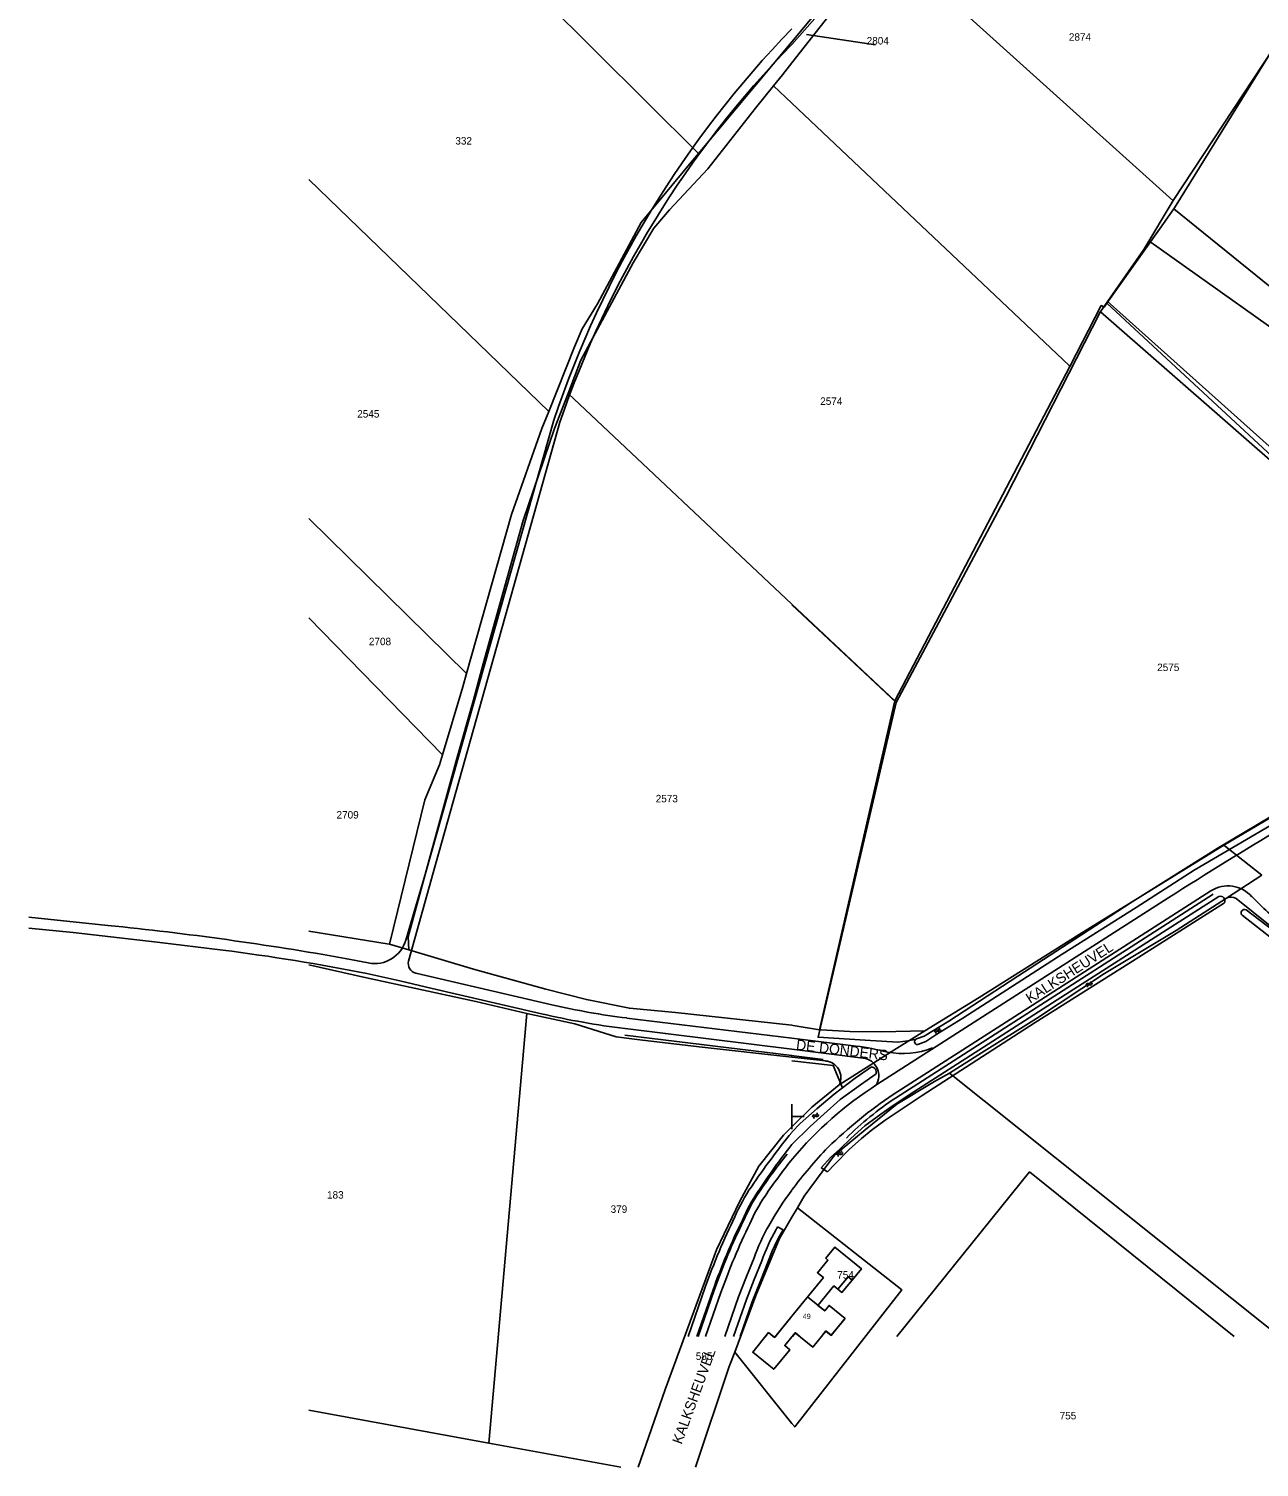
# Model space of a CAD drawing. Extents: x 148816 to 151297, y 399515 to 402500.
# Drawn here: x 148815.6 to 149112.9, y 399515.3 to 399862.9 of the extents above; entities that cross this region are included whole.
import ezdxf

# ---------------------------------------------------------------- set-up
doc = ezdxf.new("R2010")
doc.units = 0
for name, color, linetype in [('B01 Hoofdgebouw  [T] Norm', 7, 'Continuous'), ('B01 hoofgebouw', 7, 'Continuous'), ('B02 Bijgebouw  [T] Norm', 7, 'Continuous'), ('B03 Overig opstal  [D] Norm', 7, 'Continuous'), ('G01 perceelsgrens', 7, 'Continuous'), ('G02 sectiegrens', 7, 'Continuous'), ('Q05 Bomenrij  [D] Gem', 7, 'Continuous'), ('S05 Water  Norm', 7, 'Continuous'), ('T01 Muur  [D] Gem', 7, 'Continuous'), ('T04 Haag heg  [D] Gem', 7, 'Continuous'), ('T09 Insteek water  [D] Norm', 7, 'Continuous'), ('T09 Insteek water  [T] Norm', 7, 'Continuous'), ('V00 Kant verharding algemeen  [T] Norm', 7, 'Continuous'), ('V06 Kant onverhard  [D] Norm', 7, 'Continuous'), ('V06 Kant onverhard  [T] Gem', 7, 'Continuous'), ('Z01 perceelnummer', 7, 'Continuous'), ('Z02 Huisnummer  [Tekst] Norm', 7, 'Continuous'), ('Z06 straatnaam', 7, 'Continuous')]:
    doc.layers.add(name, color=color, linetype=linetype)

msp = doc.modelspace()

# ---------------------------------------------------------------- linework, layer by layer
at = {"layer": 'B01 Hoofdgebouw  [T] Norm'}
msp.add_line((149014.54, 399560.52), (149012.09, 399557.51), dxfattribs=at)
for points in [[(149000, 399551.77), (149007.61, 399561.12), (149006.18, 399562.29), (149008.68, 399565.35), (149008.16, 399565.77), (149010.38, 399568.48), (149016.78, 399563.26), (149014.54, 399560.52), (149012.09, 399557.51), (149010.13, 399559.11), (149006.28, 399554.38), (149007.92, 399553.04), (149008.99, 399554.36), (149012.85, 399551.2), (149009.5, 399547.18), (149008.21, 399548.23), (149007.11, 399546.87)], [(149000, 399551.77), (148996.01, 399546.87)], [(148995.55, 399546.87), (148994.38, 399547.81), (148993.62, 399546.87)], [(149001.92, 399546.87), (149000.86, 399547.73), (149000.17, 399546.87)]]:
    msp.add_lwpolyline(points, dxfattribs=at)
at = {"layer": 'B01 hoofgebouw'}
for points in [[(149000, 399551.77), (149007.61, 399561.12), (149006.18, 399562.29), (149008.68, 399565.35), (149008.16, 399565.77), (149010.38, 399568.48), (149014.25, 399565.32)], [(149012.88, 399551.22), (149008.99, 399554.36), (149007.92, 399553.04), (149003.78, 399556.42)], [(148994.38, 399547.81), (148995.82, 399546.65), (149000, 399551.77)], [(149000, 399546.8), (149000.8, 399547.78), (149005.04, 399544.31), (149008.2, 399548.19), (149009.51, 399547.12), (149012.56, 399550.86)], [(149012.56, 399550.86), (149012.85, 399551.22)], [(148994.44, 399539.93), (148990.55, 399543.07), (148994.38, 399547.81)], [(148994.44, 399539.93), (148995.63, 399538.96), (148999.48, 399543.68), (148998.27, 399544.67), (149000, 399546.8)]]:
    msp.add_lwpolyline(points, dxfattribs=at)
at = {"layer": 'B02 Bijgebouw  [T] Norm'}
msp.add_lwpolyline([(149025.38, 399546.87), (149057.42, 399586.65), (149106.82, 399546.87)], dxfattribs=at)
at = {"layer": 'B03 Overig opstal  [D] Norm'}
msp.add_lwpolyline([(149014.54, 399560.52), (149013.58, 399561.3), (149011.13, 399558.29)], dxfattribs=at)
at = {"layer": 'G01 perceelsgrens'}
for points in [[(149000, 399854.69), (149022.59, 399883.51), (149031.21, 399893.79), (149038.19, 399901.89), (149057.61, 399921.49), (149067.71, 399932.27)], [(148915, 399894.85), (148977.4, 399832.75)], [(149000, 399859.77), (149006.94, 399868.07), (149008.34, 399869.96)], [(148977.4, 399832.75), (149000, 399859.77)], [(149092.25, 399819.41), (149092.86, 399820.27), (149116.48, 399858.38)], [(148995.59, 399849.14), (148997.73, 399851.79), (149000, 399854.69)], [(148945.9, 399774.74), (148948.99, 399782.79), (148961.67, 399806.31), (148966.65, 399814.73), (148970.43, 399819.15), (148979.67, 399829.05), (148991.19, 399843.69), (148995.59, 399849.14)], [(148995.59, 399849.14), (149000, 399844.96)], [(149000, 399844.96), (149066.99, 399781.5), (149067.19, 399781.3)], [(148941.23, 399770.43), (148947.44, 399786.05), (148949.34, 399790.42), (148952.99, 399796.4), (148963.6, 399816.12), (148976.05, 399831.13), (148977.4, 399832.75)], [(148883.3, 399826.45), (148941.23, 399770.43)], [(149076.13, 399796.61), (149088.79, 399814.52), (149092.25, 399819.41)], [(149092.25, 399819.41), (149144.53, 399777.1)], [(149067.19, 399781.3), (149074.73, 399796.01), (149075.43, 399795.62), (149076.13, 399796.61)], [(149076.13, 399796.61), (149140.48, 399736.9), (149142.36, 399737.14), (149144.42, 399737.32), (149147.55, 399736.24), (149150.22, 399733.79), (149153.4, 399731.02), (149178.91, 399725.25)], [(149024.84, 399700.49), (149067.19, 399781.3)], [(148945.9, 399774.74), (148942.66, 399766.31), (148935.05, 399744.08), (148925.37, 399709.41), (148923.02, 399700.42), (148919.01, 399686.55), (148907.3, 399643.45), (148907.46, 399640.28)], [(148945.9, 399774.74), (149000, 399723.85)], [(148921.39, 399707.12), (148932.24, 399745.53), (148939.59, 399766.32), (148941.23, 399770.43)], [(148883.3, 399744.54), (148921.39, 399707.12)], [(149000, 399723.85), (149024.84, 399700.49)], [(149104.35, 399665.58), (149137.01, 399684.83), (149149.66, 399691.77), (149159.52, 399700.47), (149165.2, 399706.07), (149173.05, 399714.87), (149177.28, 399721.2), (149178.91, 399725.25)], [(148883.3, 399720.54), (148915.59, 399687.42)], [(148915.59, 399687.42), (148920.47, 399703.87), (148921.39, 399707.12)], [(149006.66, 399621.01), (149024.84, 399700.49)], [(148902.79, 399641.67), (148911.33, 399676.58), (148914.87, 399685.01), (148915.59, 399687.42)], [(149105.02, 399652.83), (149113.56, 399658.33)], [(149038.06, 399610.54), (149045.82, 399615.46), (149059.07, 399623.73), (149075.5, 399634.59), (149092.83, 399644.97), (149105.02, 399652.83)], [(149107.34, 399652.75), (149174.72, 399598.51), (149183.24, 399590.19), (149191.92, 399580.85), (149198.74, 399572.37), (149206.41, 399561.11), (149213.4, 399549.15), (149225.96, 399525.79), (149231.51, 399515.27)], [(148883.3, 399636.68), (148896.46, 399633.73), (148923.61, 399627.8), (148935.99, 399624.93)], [(148926.78, 399521.11), (148935.99, 399624.93)], [(148935.99, 399624.93), (148947.56, 399622.41), (148957.52, 399619.27), (148963.24, 399618.57), (148977.58, 399616.87), (149000, 399614.38)], [(149011.45, 399607.68), (149023.98, 399615.67), (149032.15, 399620.72)], [(149000, 399614.38), (149000.05, 399614.37), (149008.14, 399613.45)], [(149000, 399597.52), (149004.82, 399602.32), (149011.45, 399607.68)], [(149001.33, 399577.99), (149002.98, 399580.81), (149010.3, 399590.67), (149017.7, 399596.82), (149025.38, 399603), (149034.44, 399608.52), (149038.06, 399610.54)], [(149038.06, 399610.54), (149157.36, 399515.27)], [(148962.83, 399515.27), (148969.36, 399534.02), (148981.79, 399567.82), (148987.38, 399579.57), (148991.99, 399588.03), (148998, 399595.53), (149000, 399597.52)], [(149000, 399525.87), (149000.68, 399525.02), (149026.59, 399558.11), (149001.33, 399577.99)], [(149000, 399575.7), (149001.33, 399577.99)], [(148986.18, 399543.12), (148991.32, 399556.8), (148997, 399570.56), (149000, 399575.7)], [(148976.71, 399515.27), (148984.87, 399539.64), (148986.18, 399543.12)], [(148986.18, 399543.12), (149000, 399525.87)], [(148883.3, 399529.07), (148926.78, 399521.11)], [(148926.78, 399521.11), (148958.69, 399515.27)]]:
    msp.add_lwpolyline(points, dxfattribs=at)
for centre, radius, start, end in [((149106.1, 399650.4), 2.66, 62.2124, 114.0892), ((149007.8, 399609.42), 4.04, 334.5676, 85.1637)]:
    msp.add_arc(centre, radius, start, end, dxfattribs=at)
at = {"layer": 'G02 sectiegrens'}
for points in [[(149032.15, 399620.72), (149045.21, 399628.78), (149069.44, 399644.01), (149104.35, 399665.58)], [(149104.35, 399665.58), (149113.56, 399658.33)], [(148883.3, 399644.81), (148902.65, 399641.71), (148902.79, 399641.67)], [(148902.79, 399641.67), (148907.46, 399640.28)], [(148907.46, 399640.28), (148923.07, 399635.64), (148940.57, 399630.82), (148950.36, 399628.29), (148960.73, 399626.21), (148971.91, 399625.19), (149000, 399622.09)], [(149000, 399622.09), (149000.27, 399622.06), (149006.66, 399621.01)], [(149006.66, 399621.01), (149007.07, 399620.95), (149014.01, 399620.59), (149021.62, 399620.53), (149032.15, 399620.72)]]:
    msp.add_lwpolyline(points, dxfattribs=at)
at = {"layer": 'Q05 Bomenrij  [D] Gem'}
for p, q in [((148959.59, 399619.68), (149000, 399614.77)), ((148977.31, 399546.87), (148981.24, 399558.05))]:
    msp.add_line(p, q, dxfattribs=at)
for centre, radius, start, end in [((149094.18, 399513.69), 122.69, 141.0029, 146.3022), ((149024.41, 399559.52), 39.22, 145.4149, 157.0885), ((149128, 399506.14), 155.67, 153.7941, 160.517)]:
    msp.add_arc(centre, radius, start, end, dxfattribs=at)
at = {"layer": 'S05 Water  Norm'}
for p, q in [((149000, 399600), (149000, 399603)), ((149000, 399597), (149000, 399600)), ((149000, 399600), (149003, 399600))]:
    msp.add_line(p, q, dxfattribs=at)
for centre, start, end in [((149071.5, 399631.76), 68.9364, 192.7914), ((149071.81, 399632.56), 248.9364, 12.7914), ((149072.1, 399632.22), 248.9364, 12.7914), ((149071.8, 399631.42), 68.9364, 192.7914), ((149034.91, 399620.54), 68.9364, 192.7914), ((149035.2, 399620.2), 68.9364, 192.7914), ((149035.21, 399621.33), 248.9364, 12.7914), ((149035.51, 399620.99), 248.9364, 12.7914), ((149005.72, 399600.8), 248.9364, 12.7914), ((149005.42, 399600), 68.9364, 192.7914), ((149005.71, 399599.66), 68.9364, 192.7914), ((149006.02, 399600.46), 248.9364, 12.7914), ((149011.25, 399590.83), 68.9364, 192.7914), ((149011.55, 399590.49), 68.9364, 192.7914), ((149011.56, 399591.62), 248.9364, 12.7914), ((149011.85, 399591.28), 248.9364, 12.7914)]:
    msp.add_arc(centre, 0.425, start, end, dxfattribs=at)
at = {"layer": 'T01 Muur  [D] Gem'}
for p, q in [((149101.8, 399653.73), (149025, 399604.49)), ((148999.82, 399614.79), (149007.52, 399613.84))]:
    msp.add_line(p, q, dxfattribs=at)
msp.add_arc((149071.89, 399534.86), 83.95, 123.9639, 134.401, dxfattribs=at)
at = {"layer": 'T04 Haag heg  [D] Gem'}
for p, q in [((149086.25, 399811.64), (149140.48, 399773.13)), ((149076.14, 399797.11), (149128.73, 399750)), ((149125.31, 399750.05), (149074.55, 399794.51))]:
    msp.add_line(p, q, dxfattribs=at)
for points in [[(149129.2, 399999.81), (149093.76, 399961.63), (149061.87, 399926.52), (149022.94, 399883.66), (149092.07, 399821.42)], [(149200.91, 399983.71), (149187.83, 399985.1), (149178.47, 399986.95), (149164.59, 399990.38), (149158.98, 399967.33), (149150.74, 399928.13), (149145.74, 399911.16), (149116.3, 399858.08), (149092.09, 399821.44), (149085.02, 399809.57), (149074.52, 399794.43), (149051.65, 399749.82)], [(149051.65, 399749.82), (149025.22, 399700.06), (149006.34, 399619.17), (149017.71, 399618.48), (149025.61, 399617.98), (149028.02, 399618.29), (149030.12, 399618.75)], [(148999.99, 399723.73), (149025.22, 399700.06)], [(148999.95, 399613.5), (149009.98, 399612.35), (149012.2, 399606.98)]]:
    msp.add_lwpolyline(points, dxfattribs=at)
at = {"layer": 'T09 Insteek water  [D] Norm'}
for p, q in [((149007.1, 399587.66), (149008.58, 399586.65)), ((148996.53, 399573.34), (148997.87, 399572.65)), ((148990.88, 399560.62), (148992.73, 399565.14)), ((148992.29, 399560.1), (148994.13, 399564.61)), ((148989.01, 399555.77), (148990.88, 399560.62)), ((148990.41, 399555.23), (148992.29, 399560.1)), ((148974.9, 399546.87), (148979.06, 399558.81)), ((148977.01, 399546.87), (148980.95, 399558.15)), ((148989.01, 399555.77), (148985.88, 399546.87)), ((148990.41, 399555.23), (148987.47, 399546.87))]:
    msp.add_line(p, q, dxfattribs=at)
for centre, radius, start, end in [((149137.43, 399483.65), 177.64, 140.6818, 145.9741), ((149118.5, 399499.61), 151.05, 141.6755, 146.9747), ((149024.41, 399559.52), 41.52, 145.4706, 156.9096), ((149024.41, 399559.52), 39.52, 145.4149, 156.9869), ((149128, 399506.14), 157.97, 153.8308, 160.517), ((149128, 399506.14), 155.97, 153.8109, 160.517), ((149069.3, 399531.2), 84.09, 149.9255, 150.5067), ((149036.92, 399549.64), 46.83, 150.6479, 160.6775), ((149036.92, 399549.64), 45.33, 149.4933, 160.7185)]:
    msp.add_arc(centre, radius, start, end, dxfattribs=at)
at = {"layer": 'T09 Insteek water  [T] Norm'}
for points in [[(149030.32, 399618.86), (149031.95, 399619.42), (149037.89, 399623.07), (149054.62, 399633.96), (149070.01, 399643.98), (149082.18, 399651.88), (149102.75, 399664.82), (149115.85, 399672.64)], [(149116.87, 399671.06), (149097.19, 399659.57), (149083.17, 399650.56), (149065.29, 399639.29), (149050.84, 399629.95), (149041.32, 399623.83), (149035.05, 399619.92), (149032.38, 399618.2), (149030.43, 399617.41)], [(149007.1, 399587.66), (149009.38, 399590.21), (149011.58, 399592.18), (149014.25, 399594.7), (149017.6, 399597.79), (149021.49, 399600.59), (149024.26, 399602.54), (149029.49, 399605.97), (149046.3, 399616.8), (149064.12, 399628.22), (149084.9, 399641.55), (149103.16, 399653.22)], [(149104.55, 399651.67), (149081.42, 399637.03), (149058.77, 399622.74), (149044.67, 399613.63), (149031.49, 399605.08), (149022.53, 399599.14), (149019.18, 399596.63), (149016.79, 399594.75), (149013.82, 399592.03), (149010.39, 399588.55), (149008.58, 399586.65)], [(149109.74, 399649.96), (149122.95, 399639.9), (149133.92, 399631.4), (149143.6, 399623.78), (149153.68, 399615.84), (149159.52, 399611.07)], [(149158.41, 399609.77), (149152.54, 399614.32), (149144.46, 399620.91), (149135.04, 399628.33), (149125.52, 399635.81), (149116.58, 399642.57), (149108.76, 399648.66)], [(149000, 399596.21), (149002.03, 399598.33), (149006.07, 399601.98), (149010.21, 399605.43), (149015.32, 399609.29), (149019.2, 399612.01)], [(149020.32, 399610.36), (149016.56, 399607.67), (149011.68, 399604.14), (149007.75, 399600.59), (149004.42, 399597.62), (149000, 399593.27)]]:
    msp.add_lwpolyline(points, dxfattribs=at)
for centre, radius, start, end in [((149103.5, 399652.13), 1.15, 336.5717, 107.558), ((149109.34, 399649.24), 0.823, 60.5946, 224.8507), ((149030.38, 399618.14), 0.725, 94.7516, 273.3126), ((149019.14, 399610.76), 1.25, 341.1, 87.1412)]:
    msp.add_arc(centre, radius, start, end, dxfattribs=at)
at = {"layer": 'V00 Kant verharding algemeen  [T] Norm'}
for p, q in [((149020.55, 399607.77), (149091.1, 399652.95)), ((149101.26, 399654.57), (149024.44, 399605.32)), ((148989.02, 399561.35), (148990.86, 399565.85)), ((148987.13, 399556.45), (148989.02, 399561.35)), ((148979.13, 399546.87), (148982.84, 399557.49)), ((148987.13, 399556.45), (148983.76, 399546.87))]:
    msp.add_line(p, q, dxfattribs=at)
for centre, radius, start, end in [((149655.67, 398772.1), 1046.25, 120.89647, 122.65712), ((149105.37, 399648.16), 7.62, 41.037, 122.6865), ((149171.46, 399712.01), 84.28, 224.2839, 231.6393), ((149069.4, 399531.65), 90.45, 122.692, 139.9655), ((149086.23, 399513.01), 111.08, 123.7955, 134.2326), ((149091.85, 399513.35), 114.84, 136.3631, 143.1145), ((149094.18, 399513.69), 120.99, 141.0029, 146.3022), ((149024.41, 399559.52), 37.52, 145.4149, 157.0885), ((149069.3, 399531.2), 86.09, 143.6372, 150.4696), ((149128, 399506.14), 153.97, 153.7941, 160.517), ((149036.92, 399549.64), 48.83, 150.5764, 160.6134)]:
    msp.add_arc(centre, radius, start, end, dxfattribs=at)
at = {"layer": 'V06 Kant onverhard  [D] Norm'}
for p, q in [((148911.52, 399659.12), (148942.49, 399768.3)), ((148943.95, 399767.81), (148913.31, 399658.9)), ((148911.52, 399659.12), (148906.73, 399642.68)), ((148907.39, 399637.59), (148913.31, 399658.9)), ((148897.63, 399637.14), (148892.05, 399638.23)), ((148897.32, 399634.58), (148905.27, 399632.84)), ((148905.27, 399632.84), (148913.11, 399630.93)), ((148942, 399627.04), (148909.12, 399634.68)), ((148913.11, 399630.93), (148939.48, 399624.85)), ((149000, 399618.95), (148960.08, 399623.84)), ((148959.67, 399621.28), (149000, 399616.28))]:
    msp.add_line(p, q, dxfattribs=at)
msp.add_lwpolyline([(149128.43, 400000), (149097.04, 399966.02), (149069.46, 399935.99), (149046.98, 399911.33), (149019.09, 399880.8), (149000, 399859.11)], dxfattribs=at)
for centre, radius, start, end in [((149178.72, 399689.48), 249.04, 135.8601, 161.5477), ((149172.2, 399690.54), 240.97, 135.611, 161.2987), ((148899.15, 399644.89), 7.89, 258.8929, 343.7724), ((148909.66, 399636.96), 2.35, 164.4691, 256.7026), ((148981.21, 399795.88), 173.33, 256.9269, 262.9993), ((148983.59, 399815.45), 195.63, 256.9688, 262.9764)]:
    msp.add_arc(centre, radius, start, end, dxfattribs=at)
at = {"layer": 'V06 Kant onverhard  [T] Gem'}
for p, q in [((148834.69, 399646.22), (148815.61, 399648.21)), ((148815.61, 399645.53), (148826.37, 399644.47)), ((148826.37, 399644.47), (148846.6, 399642.17)), ((148846.6, 399642.17), (148862.46, 399640.25)), ((149015.55, 399617.05), (149000, 399618.95)), ((149000, 399616.28), (149017.22, 399614.15))]:
    msp.add_line(p, q, dxfattribs=at)
for centre, radius, start, end in [((148760.15, 398901.31), 748.63, 79.85225, 84.28496), ((148801.05, 399152.71), 491.39, 78.7022, 82.8212), ((149008.16, 399558.11), 59.4, 75.4643, 82.8551), ((149026.8, 399635.21), 19.95, 259.2383, 291.0462), ((149016.7, 399609.9), 4.29, 327.7327, 82.9898)]:
    msp.add_arc(centre, radius, start, end, dxfattribs=at)
at = {"layer": 'Z01 perceelnummer'}
msp.add_lwpolyline([(149020.19, 399859.01), (149003.55, 399861.51)], dxfattribs=at)

# ---------------------------------------------------------------- texts
for s, p in [('2874', (149066.92, 399860.03)), ('2804', (149018.07, 399859.11)), ('332', (148918.68, 399834.94)), ('2574', (149006.84, 399772.02)), ('2545', (148894.97, 399768.95)), ('2708', (148897.79, 399713.94)), ('2575', (149088.26, 399707.69)), ('2573', (148967.09, 399675.96)), ('2709', (148889.97, 399672.04)), ('183', (148887.67, 399580.19)), ('379', (148956.2, 399576.75)), ('754', (149010.95, 399560.86)), ('585', (148976.77, 399541.21)), ('755', (149064.69, 399526.83))]:
    msp.add_text(s, height=1.8, dxfattribs=at).set_placement(p)
at = {"layer": 'Z02 Huisnummer  [Tekst] Norm'}
msp.add_text('49', height=1.25, dxfattribs=at).set_placement((149002.61, 399551.11))
at = {"layer": 'Z06 straatnaam'}
for s, rotation, p in [('KALKSHEUVEL', 32.7524, (149057.55, 399627.28)), ('DE DONDERS', 353.2232, (149000.92, 399616.19)), ('KALKSHEUVEL', 70.0071, (148973.35, 399520.65))]:
    msp.add_text(s, height=2.5, rotation=rotation, dxfattribs=at).set_placement(p)

doc.saveas('drawing.dxf')
